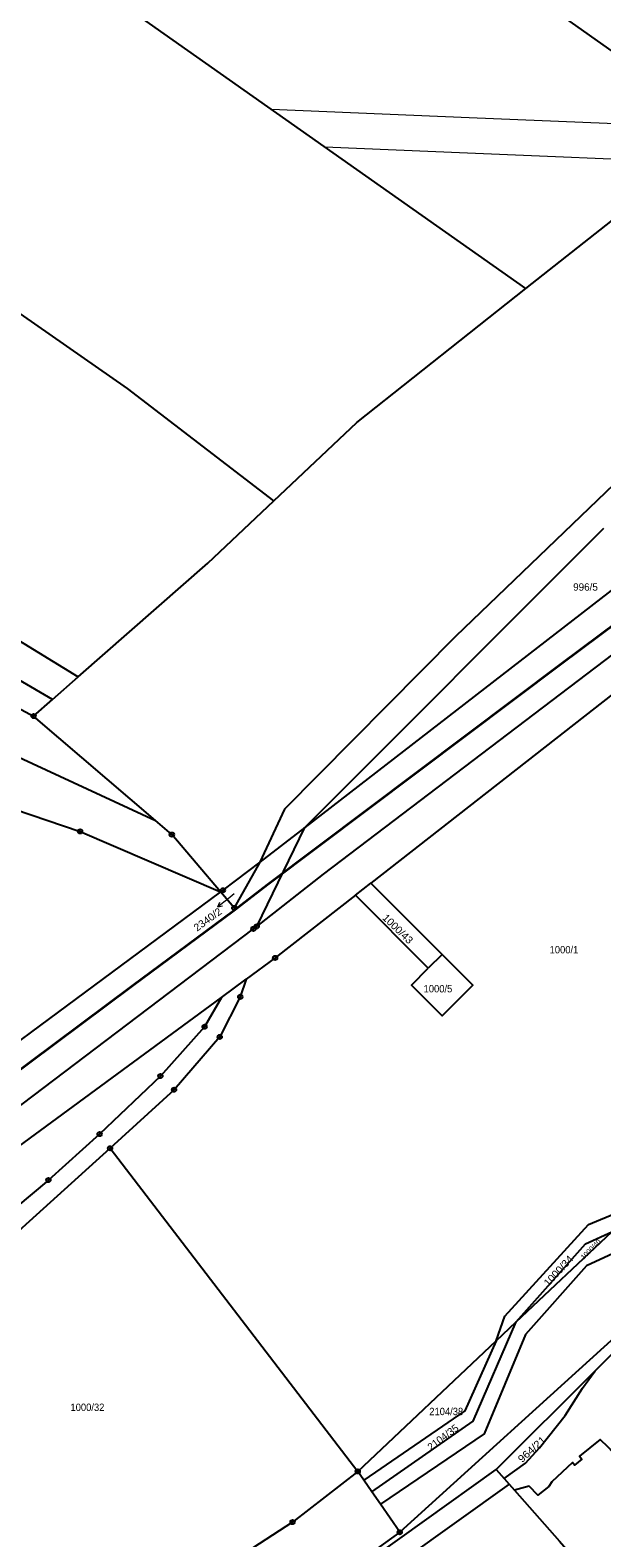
# Model space of a CAD drawing. Extents: x -679733 to -673243, y -1075091 to -1066557.
# Drawn here: x -676151.8 to -676020.2, y -1070049.2 to -1069701.8 of the extents above; entities that cross this region are included whole.
import ezdxf
from ezdxf.enums import TextEntityAlignment as Align

# ---------------------------------------------------------------- set-up
doc = ezdxf.new("R2010")
doc.units = 0
doc.header["$LTSCALE"] = 0.68
for name, color, linetype, lineweight in [('1', 7, 'Continuous', 25), ('13', 7, 'Continuous', 13), ('6', 7, 'Continuous', 35), ('7', 7, 'Continuous', 13), ('8', 7, 'Continuous', 25)]:
    doc.layers.add(name, color=color, linetype=linetype, lineweight=lineweight)
doc.layers.add('2', color=7, linetype='Continuous')

msp = doc.modelspace()

# ---------------------------------------------------------------- linework, layer by layer
at = {"layer": '1'}
for p, q in [((-676088.56, -1069885.54), (-676019.74, -1069816.53)), ((-676010.99, -1069825.37), (-676088.56, -1069885.54)), ((-676146.68, -1069856.02), (-676140.77, -1069850.83)), ((-676151.04, -1069859.85), (-676146.68, -1069856.02)), ((-676076.97, -1069901.13), (-676073.43, -1069898.36)), ((-676060.2, -1069917.94), (-676076.97, -1069901.13)), ((-676057.01, -1069914.75), (-676060.2, -1069917.94)), ((-676039.96, -1069999.46), (-676017.95, -1069978.68)), ((-676044.58, -1070003.82), (-676039.96, -1069999.46)), ((-676096.17, -1070070.4), (-676044.53, -1070033.43))]:
    msp.add_line(p, q, dxfattribs=at)
for points in [[(-676099.67, -1069908.32), (-676084.3, -1069896.28), (-675995.32, -1069828.6), (-675906.53, -1069760.86), (-675793.06, -1069675.79), (-675754.18, -1069645.01), (-675664.15, -1069577.48), (-675594.92, -1069524.15), (-675574.39, -1069510.24), (-675555.08, -1069496.2), (-675482.15, -1069440.03), (-675456.91, -1069416.95), (-675424.13, -1069381.33), (-675393.36, -1069340.46), (-675363.08, -1069288.85), (-675347.36, -1069250.98), (-675343.24, -1069243.35), (-675337.43, -1069224.71)], [(-675990.41, -1069726.12), (-676115.37, -1069637.57), (-676240.38, -1069549.23), (-676348.13, -1069476.13)], [(-676037.71, -1069761.37), (-676126.44, -1069698.78), (-676215.36, -1069635.98), (-676303.97, -1069573.35), (-676392.77, -1069510.52)], [(-676095.73, -1069810.24), (-676129.4, -1069784.37), (-676261.73, -1069691.91), (-676357.54, -1069622.74), (-676453.54, -1069553.5)], [(-676566.87, -1069590.84), (-676458.69, -1069656.49), (-676350.97, -1069721.99), (-676245.67, -1069786.47), (-676140.77, -1069850.83)], [(-676146.68, -1069856.02), (-676242.53, -1069800.03), (-676338.4, -1069744), (-676469.67, -1069669.49), (-676601.13, -1069594.77)], [(-676595.62, -1069619.38), (-676484.48, -1069679.55), (-676373.24, -1069739.65), (-676261.91, -1069799.85), (-676151.04, -1069859.85)], [(-675852.33, -1069687.66), (-675855.05, -1069690.01), (-675873.08, -1069702.83), (-675920.89, -1069731.53), (-675948.66, -1069750.91), (-675974.08, -1069768.74), (-675998.18, -1069788.01), (-676053.91, -1069841.54), (-676093.27, -1069881.3), (-676098.99, -1069893.52)], [(-676526.08, -1069697.29), (-676425.51, -1069743.99), (-676324.57, -1069790.62), (-676223.69, -1069837.23), (-676122.99, -1069883.9), (-676151.04, -1069859.85)], [(-676037.71, -1069761.37), (-676007.29, -1069737.27), (-675990.41, -1069726.12), (-675957.41, -1069704.32)], [(-676095.73, -1069810.24), (-676076.64, -1069792.21), (-676037.71, -1069761.37)], [(-676140.77, -1069850.83), (-676110.95, -1069824.62), (-676095.73, -1069810.24)], [(-675997.54, -1069838.96), (-676073.43, -1069898.36), (-676057.01, -1069914.75)], [(-675905.36, -1069858.97), (-675912.83, -1069886.16), (-675932.38, -1069903.87), (-675955.38, -1069935.13), (-675995.51, -1069973.45), (-676023.75, -1069986.52), (-676037.77, -1070002.37), (-676047.31, -1070025.23), (-676071.19, -1070041.43)], [(-676187.58, -1069869.87), (-676155.43, -1069881.27), (-676140.31, -1069886.43), (-676107.97, -1069900.38)], [(-676220.68, -1069998.45), (-676189.86, -1069976.71), (-676100.44, -1069908.88), (-676099.67, -1069908.32), (-676088.56, -1069885.54), (-676098.99, -1069893.52)], [(-676107.97, -1069900.38), (-676119.21, -1069887.14), (-676122.99, -1069883.9)], [(-676098.99, -1069893.52), (-676104.84, -1069904.04), (-676107.97, -1069900.38)], [(-676098.99, -1069893.52), (-676107.44, -1069899.99), (-676107.97, -1069900.38)], [(-675917.89, -1069896.55), (-675933.32, -1069920.84), (-676016.5, -1070002.23), (-676066.74, -1070047.9)], [(-676044.53, -1070033.43), (-676021.79, -1070010.73), (-676015.11, -1070004.06), (-675912.92, -1069902.06), (-675917.89, -1069896.55)], [(-676107.97, -1069900.38), (-676197.78, -1069966.85), (-676240.58, -1069999.41)], [(-676076.97, -1069901.13), (-676095.43, -1069915.58), (-676102.11, -1069920.49)], [(-676057.01, -1069914.75), (-676049.94, -1069921.82), (-676057.01, -1069928.89), (-676064.08, -1069921.82), (-676060.2, -1069917.94)], [(-676220.68, -1069998.45), (-676216.43, -1070001.88), (-676214.23, -1070000.17), (-676212.62, -1070001.75), (-676107.8, -1069924.68), (-676102.11, -1069920.49)], [(-676102.11, -1069920.49), (-676103.45, -1069924.54), (-676108.18, -1069933.79), (-676118.69, -1069945.94), (-676133.44, -1069959.42), (-676076.4, -1070033.87), (-676044.58, -1070003.82)], [(-676107.8, -1069924.68), (-676111.67, -1069931.43), (-676121.85, -1069942.81), (-676135.84, -1069956.18), (-676147.61, -1069966.75), (-676162.7, -1069979.37), (-676172.99, -1069987.39), (-676196.47, -1070002.03), (-676217.88, -1070013.61), (-676224.8, -1070016.62), (-676226.25, -1070017.25), (-676230.88, -1070019.22)], [(-676203.08, -1070011.18), (-676193.89, -1070006.12), (-676170.08, -1069991.57), (-676159.34, -1069982.82), (-676133.44, -1069959.42)], [(-676044.58, -1070003.82), (-676042.59, -1069998.1), (-676023.33, -1069977), (-676010.58, -1069971.72)], [(-676039.96, -1069999.46), (-676023.99, -1069981.47), (-676017.95, -1069978.68), (-676010.58, -1069971.72)], [(-676073.14, -1070038.6), (-676049.84, -1070022.29), (-676039.96, -1069999.46)], [(-676044.58, -1070003.82), (-676051.76, -1070019.96), (-676075.02, -1070035.88)], [(-676037.8, -1070031.98), (-676034.58, -1070028.48), (-676028.66, -1070020.99), (-676024.65, -1070014.71), (-676021.79, -1070010.73)], [(-676011.07, -1070036.53), (-676018.81, -1070028.29), (-676020.59, -1070026.57), (-676025.36, -1070030.41), (-676024.86, -1070031.05), (-676026.5, -1070032.42), (-676026.97, -1070031.81), (-676031.73, -1070036.3), (-676032.47, -1070037.39), (-676034.97, -1070039.35), (-676036.98, -1070037.32), (-676040.36, -1070038.17)], [(-676044.53, -1070033.43), (-676042.7, -1070035.51), (-676037.8, -1070031.98)], [(-676076.4, -1070033.87), (-676091.43, -1070045.56), (-676106.8, -1070055.59), (-676142.64, -1070074.83), (-676154.37, -1070082.51)], [(-676066.74, -1070047.9), (-676071.19, -1070041.43), (-676073.14, -1070038.6), (-676075.02, -1070035.88), (-676076.4, -1070033.87)], [(-676042.7, -1070035.51), (-676041.56, -1070036.8), (-676040.36, -1070038.17)], [(-676041.56, -1070036.8), (-676090.06, -1070071.53), (-676092.52, -1070073.35), (-676069.86, -1070091.58)], [(-676040.36, -1070038.17), (-676030, -1070049.94), (-676027.49, -1070052.79)], [(-676066.74, -1070047.9), (-676085.95, -1070061.8), (-676097.52, -1070069.32), (-676096.17, -1070070.4)]]:
    msp.add_lwpolyline(points, dxfattribs=at)
at = {"layer": '13'}
msp.add_lwpolyline([(-676096.26, -1069720.07), (-676084.02, -1069728.7), (-676051.14, -1069730.1), (-675999.69, -1069732.25), (-675990.41, -1069726.12), (-675992.86, -1069724.38), (-676050.78, -1069722)], close=True, dxfattribs=at)
at = {"layer": '6'}
for p, q in [((-676029.5, -1069847.76), (-675997.82, -1069823.99)), ((-676062.6, -1069872.63), (-676029.5, -1069847.76)), ((-676097.18, -1069898.63), (-676062.6, -1069872.63)), ((-676104.91, -1069904.66), (-676097.18, -1069898.63)), ((-676128.36, -1069921.98), (-676104.91, -1069904.66)), ((-676157.71, -1069943.98), (-676128.36, -1069921.98))]:
    msp.add_line(p, q, dxfattribs=at)
at = {"layer": '7'}
msp.add_line((-676108.625, -1069903.778), (-676107.527, -1069903.556), dxfattribs=at)
msp.add_lwpolyline([(-676104.86, -1069900.83), (-676106.26, -1069901.93), (-676108.625, -1069903.778), (-676108.144, -1069902.766)], dxfattribs=at)
at = {"layer": '8'}
for centre, radius in [((-676151.04, -1069859.8499), 0.5), ((-676151.04, -1069859.8499), 0.0303), ((-676140.31, -1069886.4299), 0.5), ((-676140.31, -1069886.4299), 0.0303), ((-676119.21, -1069887.1399), 0.5), ((-676119.21, -1069887.1399), 0.0303), ((-676107.44, -1069899.9899), 0.5), ((-676107.44, -1069899.9899), 0.0303), ((-676104.84, -1069904.0399), 0.5), ((-676104.84, -1069904.0399), 0.0303), ((-676100.44, -1069908.8799), 0.5), ((-676100.44, -1069908.8799), 0.0303), ((-676099.67, -1069908.3199), 0.5), ((-676099.67, -1069908.3199), 0.0303), ((-676095.43, -1069915.5799), 0.5), ((-676095.43, -1069915.5799), 0.0303), ((-676103.45, -1069924.5399), 0.5), ((-676103.45, -1069924.5399), 0.0303), ((-676111.67, -1069931.4299), 0.5), ((-676111.67, -1069931.4299), 0.0303), ((-676108.18, -1069933.7899), 0.5), ((-676108.18, -1069933.7899), 0.0303), ((-676121.85, -1069942.8099), 0.5), ((-676121.85, -1069942.8099), 0.0303), ((-676118.69, -1069945.9399), 0.5), ((-676118.69, -1069945.9399), 0.0303), ((-676135.84, -1069956.1799), 0.5), ((-676135.84, -1069956.1799), 0.0303), ((-676133.44, -1069959.4199), 0.5), ((-676133.44, -1069959.4199), 0.0303), ((-676147.61, -1069966.7499), 0.5), ((-676147.61, -1069966.7499), 0.0303), ((-676076.4, -1070033.8699), 0.5), ((-676076.4, -1070033.8699), 0.0303), ((-676091.43, -1070045.5599), 0.5), ((-676091.43, -1070045.5599), 0.0303), ((-676066.74, -1070047.8999), 0.5), ((-676066.74, -1070047.8999), 0.0303)]:
    msp.add_circle(centre, radius, dxfattribs=at)

# ---------------------------------------------------------------- texts
at = {"layer": '2'}
msp.add_text('996/5', height=1.7, dxfattribs=at).set_placement((-676023.99, -1069830.96), align=Align.CENTER)
at = {"layer": '2', "width": 1.05}
msp.add_text('2340/2', height=1.7, rotation=36, dxfattribs=at).set_placement((-676107.5082, -1069905.258), align=Align.RIGHT)
at = {"layer": '2'}
for s, rotation, width, p in [('1000/43', 316, 1.05, (-676067.7865, -1069909.5013)), ('964/21', 42, 1.1, (-676035.7813, -1070029.4297))]:
    msp.add_text(s, height=1.7, rotation=rotation, dxfattribs=dict(at, width=width)).set_placement(p, align=Align.CENTER)
at = {"layer": '2', "width": 0.95}
for s, p in [('1000/1', (-676032.25, -1069914.529)), ('1000/5', (-676061.26, -1069923.519)), ('1000/32', (-676142.54, -1070019.96))]:
    msp.add_text(s, height=1.7, dxfattribs=at).set_placement(p)
at = {"layer": '2', "width": 1.05}
for s, height, rotation, p in [('1000/40', 1.14, 45, (-676024.416, -1069985.173)), ('1000/34', 1.7, 47, (-676032.548, -1069991.399))]:
    msp.add_text(s, height=height, rotation=rotation, dxfattribs=at).set_placement(p)
at = {"layer": '2', "width": 0.95}
msp.add_text('2104/38', height=1.7, dxfattribs=at).set_placement((-676056.05, -1070020.93), align=Align.CENTER)
at = {"layer": '2'}
msp.add_text('2104/35', height=1.7, rotation=37, dxfattribs=at).set_placement((-676056.2765, -1070026.711), align=Align.CENTER)

doc.saveas('drawing.dxf')
